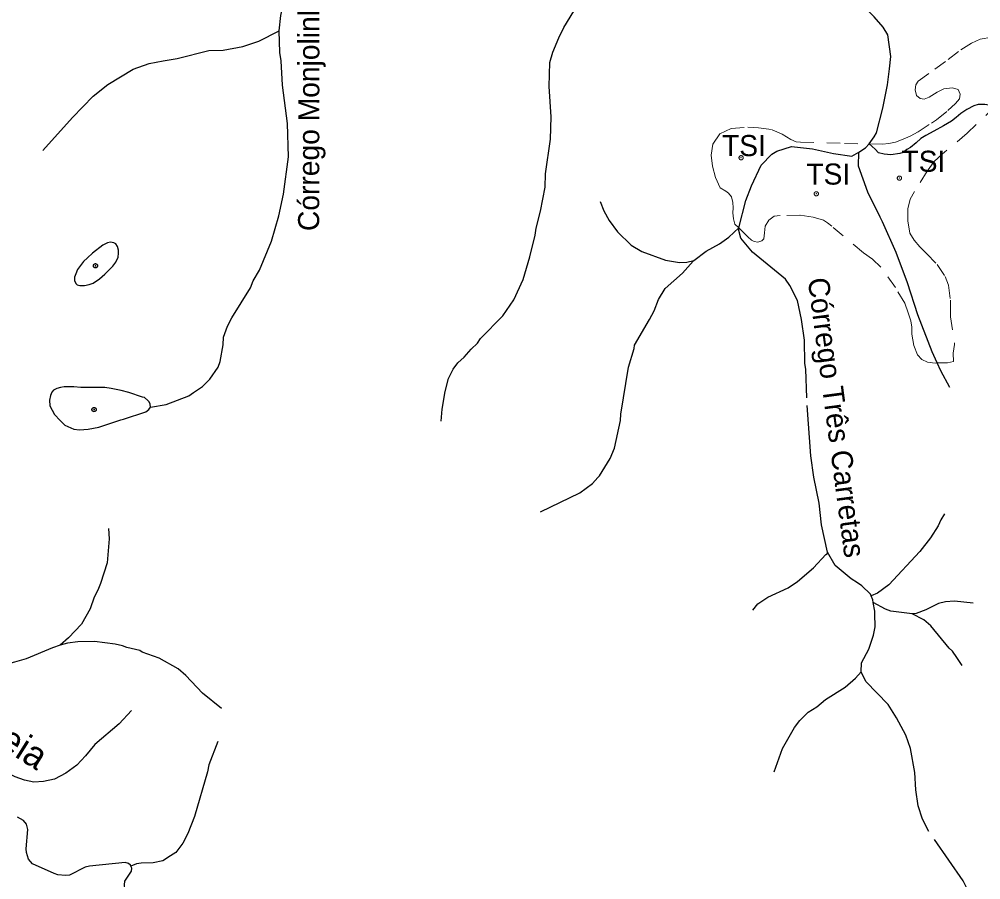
# Model space of a CAD drawing. Extents: x 393 to 446.6, y 8175.5 to 8231.
# Drawn here: x 426.13 to 433.43, y 8203.93 to 8210.46 of the extents above; entities that cross this region are included whole.
import ezdxf
from ezdxf.enums import TextEntityAlignment as Align

# ---------------------------------------------------------------- set-up
doc = ezdxf.new("R2010")
doc.units = 0
doc.header["$LTSCALE"] = 0.064
doc.header["$PDMODE"] = 32
doc.header["$PDSIZE"] = 0.032
doc.linetypes.add('LONG_DASHED', pattern=[7.5, 6, -1.5])
doc.linetypes.add('SHORT_DASHED', pattern=[2.7, 1.5, -1.2])
for name, color, linetype, lineweight in [('21', 7, 'SHORT_DASHED', 13), ('3', 7, 'LONG_DASHED', 25), ('7', 7, 'Continuous', 25), ('9', 7, 'LONG_DASHED', 25)]:
    doc.layers.add(name, color=color, linetype=linetype, lineweight=lineweight)
doc.layers.add('61', color=7, linetype='Continuous')

msp = doc.modelspace()

# ---------------------------------------------------------------- linework, layer by layer
at = {"layer": '21'}
for points in [[(432.5813, 8209.515), (432.681, 8209.5133), (432.7293, 8209.5182), (432.7801, 8209.5278), (432.8381, 8209.5496), (432.8913, 8209.5738), (432.9517, 8209.6076), (433.0532, 8209.6729), (433.0919, 8209.697), (433.1765, 8209.7671), (433.2345, 8209.8203), (433.2659, 8209.8565), (433.2707, 8209.8928), (433.2562, 8209.9266), (433.2127, 8209.9411), (433.1475, 8209.9315), (433.0967, 8209.9073), (433.0363, 8209.8686), (432.9976, 8209.8541), (432.9662, 8209.859), (432.9396, 8209.8807), (432.93, 8209.9242), (432.9348, 8209.9629), (432.9517, 8209.9895), (433.0774, 8210.0813), (433.1789, 8210.1562), (433.2756, 8210.2287), (433.3553, 8210.2795), (433.423, 8210.3085), (433.51, 8210.3254)], [(433.5366, 8209.8009), (433.3239, 8209.5955), (433.133, 8209.436), (433.0725, 8209.3804), (433.0194, 8209.3079), (432.9251, 8209.1532), (432.8913, 8209.0952), (432.8744, 8209.0227), (432.8744, 8208.9309), (432.8889, 8208.839), (432.9203, 8208.7834), (432.9638, 8208.7351), (433.017, 8208.6819), (433.0967, 8208.5997), (433.1571, 8208.5103), (433.1813, 8208.4426), (433.1958, 8208.329), (433.1958, 8208.2348), (433.1966, 8208.2027), (433.2285, 8207.9938), (433.2169, 8207.928), (433.2203, 8207.865), (433.1749, 8207.8546), (433.0959, 8207.853)], [(431.5921, 8208.8781), (431.562, 8208.9067), (431.5499, 8208.9454), (431.5451, 8208.9913), (431.5475, 8209.03), (431.5451, 8209.071), (431.5354, 8209.1121), (431.5136, 8209.1411), (431.4919, 8209.1556), (431.4508, 8209.1822), (431.4145, 8209.2596), (431.3928, 8209.3466), (431.3807, 8209.4287), (431.3952, 8209.5133), (431.4484, 8209.5907), (431.533, 8209.6318), (431.6587, 8209.6414), (431.7408, 8209.6366), (431.8448, 8209.6221), (431.9197, 8209.5883), (431.9849, 8209.5472), (432.026, 8209.5303), (432.0599, 8209.5278), (432.3934, 8209.5182), (432.5813, 8209.515)], [(432.6677, 8208.581), (432.6061, 8208.6408), (432.536, 8208.6892), (432.2967, 8208.8898), (432.2653, 8208.9164), (432.2339, 8208.9357), (432.1565, 8208.9599), (432.055, 8208.9744), (431.9052, 8208.9719), (431.8593, 8208.9671), (431.8182, 8208.9357), (431.7916, 8208.8898), (431.7868, 8208.8414), (431.7819, 8208.7955), (431.765, 8208.7786), (431.736, 8208.7689), (431.707, 8208.7738), (431.6877, 8208.7858), (431.6587, 8208.81), (431.5921, 8208.8781)], [(433.0959, 8207.853), (433.0811, 8207.8527), (433.0229, 8207.8583), (432.9798, 8207.879), (432.946, 8207.9146), (432.9179, 8207.9859), (432.9048, 8208.0722), (432.9029, 8208.1247), (432.8973, 8208.1716), (432.8766, 8208.2335), (432.8504, 8208.3066), (432.7791, 8208.4248), (432.6677, 8208.581)]]:
    msp.add_lwpolyline(points, dxfattribs=at)
for p in [(431.6087, 8209.4098), (432.8094, 8209.2552), (432.1793, 8209.1363)]:
    msp.add_point(p, dxfattribs=at)
at = {"layer": '3'}
for points in [[(426.6076, 8208.4412), (426.6282, 8208.44), (426.6637, 8208.4481), (426.6946, 8208.4595), (426.7426, 8208.4904), (426.7838, 8208.5258), (426.8215, 8208.5636), (426.8444, 8208.5876), (426.8673, 8208.6185), (426.8833, 8208.6551), (426.8879, 8208.686), (426.8867, 8208.71), (426.8787, 8208.7363), (426.8661, 8208.7557), (426.8513, 8208.7649), (426.8272, 8208.7683), (426.8021, 8208.7649), (426.7678, 8208.7466), (426.69, 8208.6848), (426.6522, 8208.6516), (426.6225, 8208.6231), (426.5973, 8208.5922), (426.5768, 8208.5624), (426.5619, 8208.5293), (426.5539, 8208.5041), (426.5527, 8208.4778), (426.5619, 8208.4561), (426.5733, 8208.4446), (426.5928, 8208.44)], [(427.1299, 8207.5184), (427.1266, 8207.5408), (427.1192, 8207.558), (427.1095, 8207.5687), (427.0838, 8207.5901), (427.0696, 8207.5949), (426.9661, 8207.6297), (426.9072, 8207.6436), (426.8301, 8207.6597), (426.7841, 8207.6661), (426.7338, 8207.6672), (426.6011, 8207.6682), (426.5486, 8207.6725), (426.4758, 8207.6725), (426.4459, 8207.6682), (426.418, 8207.6607), (426.3934, 8207.6457), (426.3806, 8207.6308), (426.3699, 8207.6061), (426.3624, 8207.5708), (426.3666, 8207.5269), (426.4009, 8207.4616), (426.4437, 8207.4156), (426.4801, 8207.3814), (426.5486, 8207.3503), (426.5904, 8207.345), (426.6567, 8207.3514), (426.7381, 8207.3674), (426.9051, 8207.421), (426.9252, 8207.4276), (427.0935, 8207.483), (427.117, 8207.5012)]]:
    msp.add_lwpolyline(points, close=True, dxfattribs=at)
for p in [(426.7119, 8208.5906), (426.7014, 8207.4998)]:
    msp.add_point(p, dxfattribs=at)
at = {"layer": '7'}
for points in [[(426.8121, 8206.5987), (426.8166, 8206.5203), (426.8004, 8206.3362), (426.7504, 8206.1812), (426.731, 8206.1295), (426.7019, 8206.0779), (426.6712, 8205.9874), (426.6066, 8205.8728), (426.5081, 8205.7694), (426.4433, 8205.7134)], [(427.6688, 8205.2329), (427.5239, 8205.3496), (427.3979, 8205.482), (427.3381, 8205.5337), (427.1961, 8205.6144), (427.0669, 8205.6596), (427.0491, 8205.6725), (426.9506, 8205.6951), (426.9183, 8205.708), (426.8602, 8205.7209), (426.7052, 8205.7403), (426.5792, 8205.7371), (426.5001, 8205.7274), (426.4433, 8205.7134)], [(426.4433, 8205.7134), (426.3867, 8205.6915), (426.1852, 8205.6079), (426.0977, 8205.5841), (426.0076, 8205.5595), (425.8945, 8205.553), (425.7654, 8205.5627), (425.7011, 8205.5498)], [(426.9863, 8205.2168), (426.8925, 8205.1154), (426.7084, 8204.9604), (426.6373, 8204.8732), (426.5695, 8204.8021), (426.4872, 8204.7408), (426.4016, 8204.6972), (426.3176, 8204.6778), (426.2449, 8204.6746), (426.1744, 8204.6891), (426.1022, 8204.7136), (425.9493, 8204.7898), (425.9469, 8204.791)], [(427.6389, 8204.9816), (427.5711, 8204.8063), (427.561, 8204.751), (427.4637, 8204.4142), (427.4136, 8204.2849), (427.3755, 8204.2117), (427.3203, 8204.1401), (427.2801, 8204.1144), (427.2218, 8204.0772), (427.15, 8204.0617), (427.0582, 8204.0604), (427.0235, 8204.0539), (426.9814, 8204.0363)], [(426.9814, 8204.0363), (426.9785, 8204.044), (426.9622, 8204.0568), (426.9366, 8204.0649), (426.6664, 8204.0367), (426.6341, 8204.0287), (426.5146, 8203.9689), (426.4856, 8203.9657), (426.4274, 8203.9705), (426.3984, 8203.9802), (426.2352, 8204.0545), (426.2045, 8204.0884), (426.19, 8204.1401), (426.1868, 8204.1692), (426.1997, 8204.3145), (426.1884, 8204.3549), (426.1674, 8204.3823), (426.1206, 8204.4081)], [(427.1947, 8203.7031), (427.1314, 8203.7654), (427.0669, 8203.7978), (426.957, 8203.8316), (426.9344, 8203.8639), (426.9312, 8203.8947), (426.9345, 8203.9237), (426.9861, 8203.998), (426.9867, 8204.0219), (426.9814, 8204.0363)]]:
    msp.add_lwpolyline(points, dxfattribs=at)
at = {"layer": '9'}
for points in [[(432.5813, 8209.515), (432.618, 8209.5692), (432.6357, 8209.5991), (432.6846, 8209.7854), (432.7201, 8209.9636), (432.7336, 8210.0832), (432.7443, 8210.1773), (432.722, 8210.3414), (432.6851, 8210.3998), (432.617, 8210.4796), (432.5118, 8210.5814), (432.2429, 8210.7881), (432.0603, 8210.9539), (431.9754, 8211.0439), (431.9143, 8211.1604), (431.9035, 8211.2236), (431.9216, 8211.3296), (431.9824, 8211.506), (432, 8211.5945), (432.0058, 8211.6672), (432.0067, 8211.6791)], [(428.1057, 8210.3721), (428.1174, 8210.4879), (428.1472, 8210.617), (428.1762, 8210.7075), (428.2035, 8210.764), (428.2199, 8210.7979), (428.3716, 8211.0224), (428.3943, 8211.0817)], [(429.3351, 8207.4115), (429.3414, 8207.5018), (429.3647, 8207.6377), (429.3896, 8207.7351), (429.4245, 8207.8057), (429.4616, 8207.8541), (429.5085, 8207.8961), (429.5617, 8207.9591), (429.6091, 8208.0035), (429.6311, 8208.0382), (429.8023, 8208.211), (429.8847, 8208.3321), (429.9557, 8208.4871), (430.0074, 8208.6583), (430.0478, 8208.823), (430.0543, 8208.8763), (430.0881, 8209.0039), (430.1221, 8209.1863), (430.1253, 8209.2881), (430.1641, 8209.5513), (430.1673, 8209.7192), (430.1527, 8209.9501), (430.1592, 8210.1326), (430.1818, 8210.2117), (430.227, 8210.3199), (430.2642, 8210.3974), (430.34, 8210.5218)], [(426.3132, 8209.4656), (426.5376, 8209.7148), (426.6948, 8209.8767), (426.8064, 8209.9658), (426.9982, 8210.0811), (427.1202, 8210.1259), (427.2246, 8210.1444), (427.3322, 8210.1634), (427.573, 8210.2227), (427.6797, 8210.2247), (427.8296, 8210.2534), (427.9507, 8210.2935), (428.1057, 8210.3721)], [(427.1299, 8207.5184), (427.2477, 8207.5392), (427.4189, 8207.6038), (427.4567, 8207.6293), (427.5239, 8207.6748), (427.5787, 8207.7298), (427.6433, 8207.8218), (427.6579, 8207.8638), (427.6805, 8207.9898), (427.6837, 8208.0479), (427.7144, 8208.1335), (427.7451, 8208.1965), (427.8872, 8208.4225), (427.9082, 8208.4758), (427.9566, 8208.5582), (428.047, 8208.7778), (428.1019, 8208.9683), (428.1391, 8209.133), (428.1762, 8209.4173), (428.1697, 8209.6692), (428.131, 8209.9598), (428.1197, 8210.1439), (428.11, 8210.2085), (428.1057, 8210.3721)], [(433.5366, 8209.8009), (433.457, 8209.8149), (433.4283, 8209.8149), (433.4068, 8209.8149), (433.3751, 8209.8026), (433.3198, 8209.776), (433.2758, 8209.7464), (433.24, 8209.7146), (433.2052, 8209.687), (433.1438, 8209.6512), (433.0701, 8209.6123), (433.0097, 8209.5795), (432.9719, 8209.556), (432.936, 8209.5232), (432.8941, 8209.4874), (432.8664, 8209.4721), (432.8378, 8209.4506), (432.8132, 8209.4414), (432.7436, 8209.4322), (432.7184, 8209.4342), (432.6935, 8209.4363), (432.6515, 8209.4465), (432.6249, 8209.4752), (432.5813, 8209.515)], [(432.5011, 8209.453), (432.5518, 8209.4847), (432.5813, 8209.515)], [(431.5921, 8208.8781), (431.6438, 8209.0846), (431.687, 8209.1967), (431.7616, 8209.3541), (431.8416, 8209.437), (431.8808, 8209.46), (431.9901, 8209.4962), (432.1492, 8209.4776), (432.3088, 8209.4421), (432.4492, 8209.4206), (432.5011, 8209.453)], [(433.0959, 8207.853), (433.0576, 8207.9378), (432.9495, 8208.2179), (432.8719, 8208.4609), (432.7853, 8208.6913), (432.6817, 8208.923), (432.6638, 8208.9593), (432.5698, 8209.1495), (432.5, 8209.3464), (432.5011, 8209.453)], [(430.541, 8209.0768), (430.568, 8209.0065), (430.6077, 8208.9326), (430.6715, 8208.8484), (430.7761, 8208.7469), (430.8558, 8208.6983), (431.0361, 8208.634), (431.1424, 8208.6164), (431.1968, 8208.6179), (431.2512, 8208.6294), (431.2513, 8208.6294)], [(431.2513, 8208.6294), (431.343, 8208.7019), (431.444, 8208.7564), (431.5169, 8208.8071), (431.5921, 8208.8781)], [(432.2638, 8206.4184), (432.2182, 8206.6253), (432.2001, 8206.789), (432.16, 8206.9876), (432.1371, 8207.1483), (432.1066, 8207.5892), (432.1001, 8207.805), (432.0921, 8207.8494), (432.0887, 8208.0266), (432.0661, 8208.1841), (432.0366, 8208.3269), (431.9778, 8208.4411), (431.9455, 8208.4894), (431.6944, 8208.6942), (431.6058, 8208.8006), (431.5911, 8208.8568), (431.5921, 8208.8781)], [(430.0872, 8206.7232), (430.3869, 8206.8691), (430.4806, 8206.9401), (430.5217, 8206.9838), (430.5338, 8206.9967), (430.6162, 8207.1275), (430.6485, 8207.2082), (430.6953, 8207.4181), (430.6969, 8207.465), (430.7551, 8207.8202), (430.7986, 8207.9639), (430.8003, 8207.9881), (430.9149, 8208.1819), (430.9488, 8208.2481), (430.9811, 8208.3337), (431.0328, 8208.4193), (431.1636, 8208.5339), (431.2456, 8208.6249), (431.2513, 8208.6294)], [(433.1925, 8207.668), (433.123, 8207.7928), (433.0959, 8207.853)], [(433.1526, 8206.7081), (433.1226, 8206.6628), (433.1043, 8206.6186), (433.0454, 8206.5278), (432.964, 8206.4234), (432.7298, 8206.1715), (432.6439, 8206.106), (432.5948, 8206.0863)], [(431.6975, 8205.9771), (431.7361, 8206.026), (431.8117, 8206.0779), (431.9659, 8206.1474), (432.0362, 8206.1946), (432.1571, 8206.2994), (432.2512, 8206.4008), (432.264, 8206.407), (432.2638, 8206.4184)], [(432.5948, 8206.0863), (432.5893, 8206.0994), (432.5239, 8206.1637), (432.4911, 8206.1848), (432.4437, 8206.2154), (432.3218, 8206.3179), (432.2638, 8206.4184)], [(432.6108, 8206.036), (432.6069, 8206.0573), (432.5948, 8206.0863)], [(432.5199, 8205.5109), (432.5214, 8205.5798), (432.5777, 8205.6834), (432.6134, 8205.7874), (432.6249, 8205.8524), (432.6232, 8205.9513), (432.6229, 8205.9701), (432.6108, 8206.036)], [(432.9053, 8205.9502), (432.7456, 8205.9715), (432.7042, 8205.9852), (432.6111, 8206.0358), (432.6108, 8206.036)], [(433.368, 8206.0317), (433.2277, 8206.0453), (433.1578, 8206.0406), (433.107, 8206.0289), (433.0103, 8205.9798), (432.9364, 8205.952), (432.9053, 8205.9502)], [(433.2847, 8205.5579), (433.2445, 8205.619), (433.213, 8205.6669), (433.188, 8205.6894), (433.0479, 8205.8597), (432.994, 8205.9049), (432.9053, 8205.9502)], [(431.8589, 8204.7516), (431.9224, 8204.9301), (432.0144, 8205.0884), (432.0554, 8205.1422), (432.1179, 8205.2036), (432.1824, 8205.2458), (432.2496, 8205.3013), (432.397, 8205.3938), (432.4754, 8205.4628), (432.5199, 8205.5109)], [(433.2399, 8203.1101), (433.3146, 8203.2177), (433.3609, 8203.329), (433.3901, 8203.4311), (433.3999, 8203.5283), (433.387, 8203.693), (433.3661, 8203.7783), (433.2942, 8203.9248), (433.0336, 8204.2986), (432.9851, 8204.3919), (432.9513, 8204.4931), (432.9336, 8204.6153), (432.9268, 8204.7466), (432.8929, 8204.928), (432.8573, 8205.0298), (432.7886, 8205.1626), (432.7236, 8205.2634), (432.556, 8205.4363), (432.5199, 8205.5109)]]:
    msp.add_lwpolyline(points, dxfattribs=at)

# ---------------------------------------------------------------- texts
at = {"layer": '61'}
for s, height, rotation, p in [('Córrego Monjolinho', 0.16, 89.94, (428.4097, 8209.7873)), ('Córrego Três Carretas', 0.16, 277.541, (432.254, 8207.4296)), ('Córrego da Areia', 0.2, 327.922, (425.4056, 8205.3008))]:
    msp.add_text(s, height=height, rotation=rotation, dxfattribs=at).set_placement(p, align=Align.CENTER)
for p in [(431.464, 8209.422), (432.8251, 8209.3029), (432.1036, 8209.2061)]:
    msp.add_text('TSI', height=0.16, dxfattribs=at).set_placement(p)

doc.saveas('drawing.dxf')
